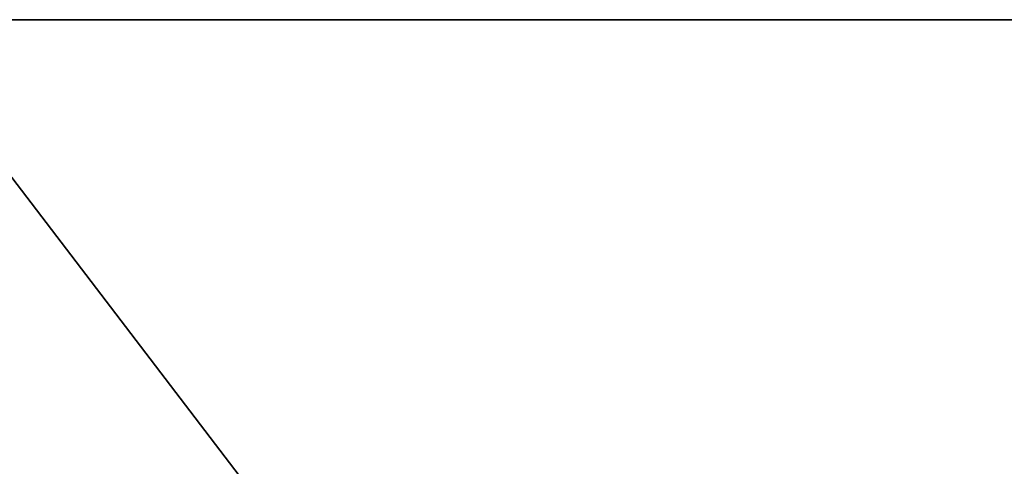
# Model space of a CAD drawing. Extents: x -133 to 627, y -127 to 467.
# Tile 154 of 421: x 65.47 to 67.78, y -36.8 to -35.75. Entities that reach past the tile are written whole.
import ezdxf

# ---------------------------------------------------------------- set-up
doc = ezdxf.new("R2010")
doc.units = 0
doc.layers.get('0').update_dxf_attribs({"lineweight": 35})
doc.layers.add('A_Dach', color=1, linetype='Continuous', lineweight=35, true_color=0xff0000)
doc.layers.add('M-EQPT', color=2, linetype='Continuous', lineweight=30, true_color=0xffff00)

# ---------------------------------------------------------------- blocks, each defined once
blk = doc.blocks.new('Referenz-A06HSSHFNL', base_point=(-34.9965, -50.9197))
at = {"layer": 'A_Dach', "color": 0, "linetype": 'Continuous', "ltscale": 0.35}
for p, q in [((76.4808, -50.5746), (40.0034, -2.7627)), ((40.0035, -2.7628), (76.4809, -50.5747))]:
    blk.add_line(p, q, dxfattribs=at)
blk = doc.blocks.new('Blockreferenz-A06HSSWZNL', base_point=(55.4808, -35.7533))
at = {"linetype": 'ByBlock', "lineweight": -2, "ltscale": 0.3}
for p, q in [((55.4808, -35.7533), (76.4808, -35.7533)), ((76.4808, -35.7533), (55.4808, -35.7533)), ((76.4808, -35.7533), (55.4808, -35.7533)), ((55.4808, -35.7533), (76.4808, -35.7533)), ((60.493, -35.7533), (74.9899, -35.7533)), ((74.9899, -35.7533), (60.493, -35.7533)), ((60.493, -35.7533), (74.9899, -35.7533)), ((74.9899, -35.7533), (60.493, -35.7533))]:
    blk.add_line(p, q, dxfattribs=at)

msp = doc.modelspace()

# ---------------------------------------------------------------- block references
at = {"color": 251, "lineweight": 25, "ltscale": 0.25, "true_color": 0x585858}
msp.add_blockref('Referenz-A06HSSHFNL', (-34.9965, -50.9197), dxfattribs=at)
at = {"layer": 'M-EQPT', "color": 8, "ltscale": 0.3, "true_color": 0x808080}
msp.add_blockref('Blockreferenz-A06HSSWZNL', (55.4808, -35.7533), dxfattribs=at)

doc.saveas('drawing.dxf')
